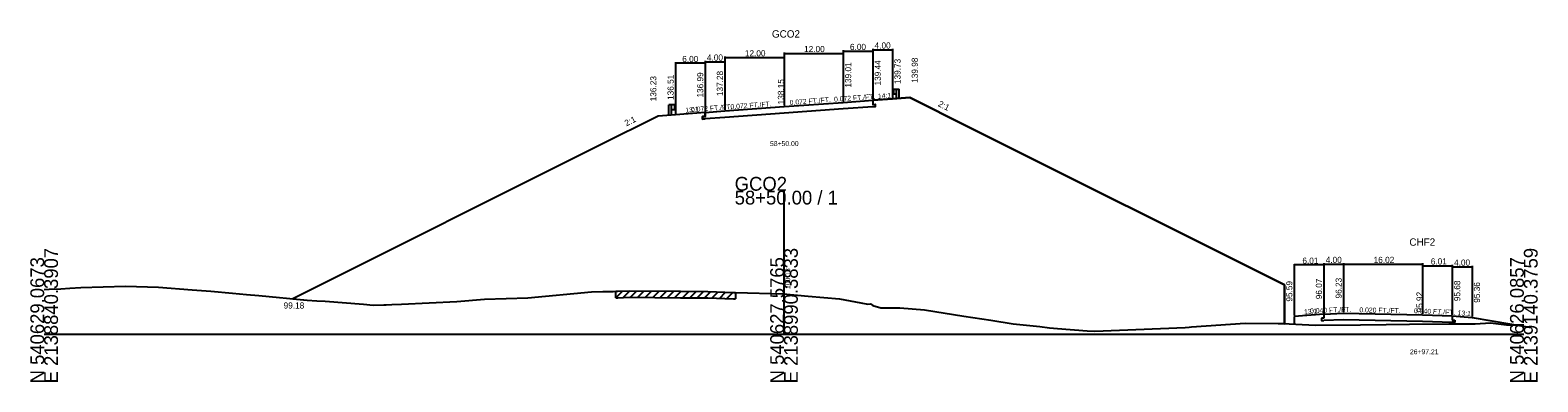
# Model space of a CAD drawing. Extents: x -14327 to 8886, y -10 to 39048.
# Drawn here: x 1997.2 to 2302.8, y 16990.3 to 17061.7 of the extents above; entities that cross this region are included whole.
import ezdxf

# ---------------------------------------------------------------- set-up
doc = ezdxf.new("R2010")
doc.units = 0
for name, color, linetype in [('Level 1', 7, 'Continuous'), ('Level 20', 7, 'Continuous'), ('Level 5', 7, 'Continuous'), ('Level 53', 7, 'Continuous'), ('Level 54', 7, 'Continuous'), ('Level 55', 7, 'Continuous'), ('Level 7', 7, 'Continuous'), ('RD_GPK_XS_Cell', 7, 'Continuous'), ('RD_XS_EwShp', 7, 'Continuous'), ('RD_XS_ExGround', 7, 'Continuous'), ('RD_XS_ExPaveRet', 7, 'Continuous'), ('RD_XS_Pave', 7, 'Continuous'), ('RD_XS_TX_Baseline', 7, 'Continuous'), ('RD_XS_TX_Elev_EX', 7, 'Continuous'), ('RD_XS_TX_Elev_PR', 7, 'Continuous'), ('RD_XS_TX_Station', 7, 'Continuous')]:
    doc.layers.add(name, color=color, linetype=linetype)

msp = doc.modelspace()

# ---------------------------------------------------------------- linework, layer by layer
at = {"layer": 'Level 1'}
for p, q in [((2172.02, 17049.55), (2172.14, 17049.64)), ((2172.02, 17049.45), (2172.14, 17049.35)), ((2172.02, 17049.02), (2172.14, 17049.11)), ((2172.02, 17048.92), (2172.14, 17048.82)), ((2172.15, 17049.64), (2172.23, 17049.66)), ((2172.15, 17048.82), (2172.23, 17048.81)), ((2172.16, 17049.31), (2172.16, 17049.15)), ((2172.23, 17049.72), (2172.23, 17048.75)), ((2172.23, 17049.72), (2172.78, 17049.72)), ((2172.23, 17048.75), (2172.78, 17048.75)), ((2172.78, 17047.73), (2172.78, 17049.72)), ((2172.78, 17049.72), (2173.34, 17049.72)), ((2173.34, 17047.73), (2173.34, 17049.72)), ((2126.66, 17044.51), (2126.66, 17046.5)), ((2127.22, 17046.5), (2126.66, 17046.5)), ((2127.22, 17044.51), (2127.22, 17046.5)), ((2127.77, 17046.5), (2127.22, 17046.5)), ((2127.77, 17045.53), (2127.22, 17045.53)), ((2127.77, 17046.5), (2127.77, 17045.53)), ((2127.85, 17046.43), (2127.77, 17046.44)), ((2127.85, 17045.6), (2127.77, 17045.59)), ((2127.84, 17046.09), (2127.84, 17045.94)), ((2127.98, 17046.33), (2127.86, 17046.42)), ((2127.98, 17046.23), (2127.86, 17046.14)), ((2127.98, 17045.8), (2127.86, 17045.89)), ((2127.98, 17045.7), (2127.86, 17045.61))]:
    msp.add_line(p, q, dxfattribs=at)
for centre, radius, start, end in [((2172.07, 17049.5), 0.0651, 129.0336, 230.9663), ((2172.07, 17048.97), 0.0651, 129.0336, 230.9663), ((2172.09, 17049.15), 0.0651, 302.9895, 0), ((2172.15, 17049.62), 0.026, 90, 129.0505), ((2172.09, 17049.31), 0.0651, 0, 45), ((2172.15, 17048.84), 0.026, 230.9496, 270), ((2127.91, 17046.09), 0.0651, 135, 180), ((2127.91, 17045.94), 0.0651, 180, 237.0105), ((2127.85, 17046.4), 0.026, 50.9495, 90), ((2127.85, 17045.63), 0.026, 270, 309.0504), ((2127.93, 17046.28), 0.0651, 309.0337, 50.9664), ((2127.93, 17045.75), 0.0651, 309.0337, 50.9664)]:
    msp.add_arc(centre, radius, start, end, dxfattribs=at)
at = {"layer": 'Level 20'}
for p, q in [((2259.46, 17014.38), (2259.46, 17004.27)), ((2263.46, 17014.38), (2263.46, 17004.43)), ((2279.48, 17014.38), (2279.48, 17004.12)), ((2253.45, 17014.22), (2253.45, 17003.79)), ((2259.46, 17014.02), (2253.45, 17014.02)), ((2259.46, 17014.22), (2259.46, 17004.27)), ((2259.46, 17014.18), (2263.46, 17014.18)), ((2263.46, 17014.18), (2279.48, 17014.18)), ((2279.48, 17014.07), (2279.48, 17004.12)), ((2279.48, 17013.87), (2285.49, 17013.87)), ((2285.49, 17014.07), (2285.49, 17003.88)), ((2285.49, 17013.83), (2285.49, 17003.88)), ((2285.49, 17013.63), (2289.49, 17013.63)), ((2289.49, 17013.83), (2289.49, 17003.56)), ((2259.46, 17004.07), (2253.45, 17003.59)), ((2253.45, 17003.59), (2253.45, 17002.01)), ((2259.46, 17003.24), (2258.95, 17003.22)), ((2258.95, 17003.22), (2258.95, 17002.72)), ((2258.95, 17002.72), (2259.46, 17002.74)), ((2259.46, 17004.07), (2263.46, 17004.23)), ((2259.46, 17004.07), (2259.46, 17003.24)), ((2263.46, 17002.9), (2259.46, 17002.74)), ((2263.46, 17004.23), (2279.48, 17003.92)), ((2279.48, 17002.58), (2263.46, 17002.9)), ((2279.48, 17003.92), (2285.49, 17003.68)), ((2285.49, 17002.34), (2279.48, 17002.58)), ((2285.49, 17003.68), (2285.49, 17002.84)), ((2285.49, 17003.68), (2289.49, 17003.36)), ((2285.49, 17002.84), (2285.99, 17002.82)), ((2285.99, 17002.32), (2285.49, 17002.34)), ((2285.99, 17002.82), (2285.99, 17002.32)), ((2289.49, 17003.36), (2301.5, 17001.36))]:
    msp.add_line(p, q, dxfattribs=at)
at = {"layer": 'Level 5'}
for p, q in [((2134, 17044.99), (2134, 17044.16)), ((2150, 17044.81), (2138, 17043.95)), ((2162, 17045.68), (2150, 17044.81)), ((2168, 17046.11), (2162, 17045.68)), ((2168, 17047.44), (2168, 17046.61)), ((2168, 17046.61), (2168.5, 17046.64)), ((2168.5, 17046.14), (2168, 17046.11)), ((2168.5, 17046.64), (2168.5, 17046.14)), ((2134, 17044.16), (2133.5, 17044.12)), ((2133.5, 17044.12), (2133.5, 17043.62)), ((2133.5, 17043.62), (2134, 17043.66)), ((2138, 17043.95), (2134, 17043.66))]:
    msp.add_line(p, q, dxfattribs=at)
at = {"layer": 'Level 54'}
for p, q in [((2150, 17057.16), (2150, 17046.35)), ((2162, 17057.59), (2162, 17047.21)), ((2162, 17057.39), (2168, 17057.39)), ((2162, 17057.16), (2162, 17047.21)), ((2168, 17057.88), (2168, 17047.64)), ((2168, 17057.68), (2172, 17057.68)), ((2168, 17057.59), (2168, 17047.64)), ((2172, 17057.88), (2172, 17047.93)), ((2128, 17055.14), (2128, 17044.71)), ((2134, 17054.94), (2128, 17054.94)), ((2134, 17055.43), (2134, 17045.19)), ((2134, 17055.23), (2138, 17055.23)), ((2134, 17055.14), (2134, 17045.19)), ((2138, 17056.3), (2138, 17045.48)), ((2138, 17056.1), (2150, 17056.1)), ((2138, 17055.43), (2138, 17045.48)), ((2150, 17056.96), (2162, 17056.96)), ((2150, 17056.3), (2150, 17046.35))]:
    msp.add_line(p, q, dxfattribs=at)
at = {"layer": 'Level 7'}
for p, q in [((2172, 17047.73), (2175.5, 17047.98)), ((2175.5, 17047.98), (2187.5, 17041.98)), ((2134, 17044.99), (2128, 17044.51)), ((2168, 17047.44), (2172, 17047.73)), ((2124.5, 17044.23), (2112.5, 17038.23)), ((2128, 17044.51), (2124.5, 17044.23)), ((2187.5, 17041.98), (2251.45, 17010.01)), ((2112.5, 17038.23), (2050.4, 17007.18)), ((2251.45, 17010.01), (2251.45, 17002.1))]:
    msp.add_line(p, q, dxfattribs=at)
at = {"layer": 'RD_GPK_XS_Cell'}
for p, q in [((2150, 17000), (2150, 17029.09)), ((2000, 17000), (2150, 17000)), ((2150, 17000), (2300, 17000))]:
    msp.add_line(p, q, dxfattribs=at)
at = {"layer": 'RD_XS_EwShp'}
msp.add_lwpolyline([(2168, 17046.11), (2162, 17045.68), (2150, 17044.81), (2138, 17043.95), (2134, 17043.66), (2133.5, 17043.62), (2133.5, 17044.12), (2134, 17044.16), (2134, 17044.99), (2128, 17044.51), (2124.5, 17044.23), (2112.5, 17038.23), (2050.4, 17007.18), (2053.31, 17006.91), (2055.29, 17006.73), (2057, 17006.65), (2064.71, 17006.07), (2066.69, 17005.89), (2068.87, 17005.93), (2069.32, 17005.93), (2070.5, 17005.98), (2072.44, 17006.1), (2083.68, 17006.59), (2089.28, 17007.08), (2098.03, 17007.38), (2110.98, 17008.55), (2113.24, 17008.64), (2115.39, 17008.66), (2115.89, 17008.68), (2116.3, 17008.69), (2118.61, 17008.8), (2129.04, 17008.69), (2134.57, 17008.63), (2139.75, 17008.46), (2140.15, 17008.45), (2149.83, 17008.14), (2154.88, 17007.72), (2161.26, 17007.18), (2165.57, 17006.33), (2166.99, 17006.05), (2167.52, 17006.11), (2168, 17005.77), (2169.6, 17005.36), (2173.49, 17005.32), (2178.46, 17004.89), (2186.46, 17003.66), (2191.96, 17002.83), (2196.45, 17002.09), (2201.9, 17001.51), (2203.83, 17001.3), (2205.46, 17001.16), (2211.46, 17000.64), (2213.01, 17000.56), (2231.35, 17001.36), (2232.15, 17001.4), (2232.64, 17001.44), (2243.51, 17002.2), (2250.19, 17002.13), (2251.14, 17002.12), (2251.45, 17002.1), (2251.45, 17010.01), (2187.5, 17041.98), (2175.5, 17047.98), (2172, 17047.73), (2168, 17047.44), (2168, 17046.61), (2168.5, 17046.64), (2168.5, 17046.14)], close=True, dxfattribs=at)
at = {"layer": 'RD_XS_ExGround'}
for p, q in [((2000, 17009.05), (2001, 17009.14)), ((2001, 17009.14), (2003.39, 17009.21)), ((2003.39, 17009.21), (2005.19, 17009.31)), ((2005.19, 17009.31), (2007.42, 17009.42)), ((2007.42, 17009.42), (2016.51, 17009.7)), ((2016.51, 17009.7), (2023.15, 17009.53)), ((2023.15, 17009.53), (2030.01, 17008.98)), ((2030.01, 17008.98), (2033.76, 17008.68)), ((2033.76, 17008.68), (2038.2, 17008.3)), ((2038.2, 17008.3), (2041.04, 17008.01)), ((2098.03, 17007.38), (2110.98, 17008.55)), ((2110.98, 17008.55), (2113.24, 17008.64)), ((2113.24, 17008.64), (2115.39, 17008.66)), ((2115.39, 17008.66), (2115.89, 17008.68)), ((2115.89, 17008.68), (2116.3, 17008.69)), ((2116.3, 17008.69), (2118.61, 17008.8)), ((2118.61, 17008.8), (2129.04, 17008.69)), ((2129.04, 17008.69), (2134.57, 17008.63)), ((2134.57, 17008.63), (2139.75, 17008.46)), ((2139.75, 17008.46), (2140.15, 17008.45)), ((2140.15, 17008.45), (2149.83, 17008.14)), ((2149.83, 17008.14), (2154.88, 17007.72)), ((2041.04, 17008.01), (2043.5, 17007.81)), ((2043.5, 17007.81), (2053.31, 17006.91)), ((2053.31, 17006.91), (2055.29, 17006.73)), ((2055.29, 17006.73), (2057, 17006.65)), ((2057, 17006.65), (2064.71, 17006.07)), ((2064.71, 17006.07), (2066.69, 17005.89)), ((2066.69, 17005.89), (2068.87, 17005.93)), ((2068.87, 17005.93), (2069.32, 17005.93)), ((2069.32, 17005.93), (2070.5, 17005.98)), ((2070.5, 17005.98), (2072.44, 17006.1)), ((2072.44, 17006.1), (2083.68, 17006.59)), ((2083.68, 17006.59), (2089.28, 17007.08)), ((2089.28, 17007.08), (2098.03, 17007.38)), ((2154.88, 17007.72), (2161.26, 17007.18)), ((2161.26, 17007.18), (2165.57, 17006.33)), ((2165.57, 17006.33), (2166.99, 17006.05)), ((2166.99, 17006.05), (2167.52, 17006.11)), ((2167.52, 17006.11), (2168, 17005.77)), ((2168, 17005.77), (2169.6, 17005.36)), ((2169.6, 17005.36), (2173.49, 17005.32)), ((2173.49, 17005.32), (2178.46, 17004.89)), ((2178.46, 17004.89), (2186.46, 17003.66)), ((2186.46, 17003.66), (2191.96, 17002.83)), ((2191.96, 17002.83), (2196.45, 17002.09)), ((2196.45, 17002.09), (2201.9, 17001.51)), ((2232.64, 17001.44), (2243.51, 17002.2)), ((2243.51, 17002.2), (2250.19, 17002.13)), ((2250.19, 17002.13), (2251.14, 17002.12)), ((2251.14, 17002.12), (2257.68, 17001.81)), ((2276.81, 17002), (2284.78, 17002.08)), ((2284.78, 17002.08), (2290.13, 17002.09)), ((2290.13, 17002.09), (2293.23, 17002.29)), ((2293.23, 17002.29), (2296.51, 17001.91)), ((2201.9, 17001.51), (2203.83, 17001.3)), ((2203.83, 17001.3), (2205.46, 17001.16)), ((2205.46, 17001.16), (2211.46, 17000.64)), ((2211.46, 17000.64), (2213.01, 17000.56)), ((2213.01, 17000.56), (2231.35, 17001.36)), ((2231.35, 17001.36), (2232.15, 17001.4)), ((2232.15, 17001.4), (2232.64, 17001.44)), ((2257.68, 17001.81), (2266.85, 17001.9)), ((2266.85, 17001.9), (2272.06, 17001.97)), ((2272.06, 17001.97), (2276.81, 17002)), ((2296.51, 17001.91), (2300, 17001.85))]:
    msp.add_line(p, q, dxfattribs=at)
at = {"layer": 'RD_XS_ExPaveRet'}
for p, q in [((2115.89, 17007.38), (2117.25, 17008.74)), ((2115.89, 17007.38), (2115.89, 17008.68)), ((2117.39, 17007.44), (2118.74, 17008.8)), ((2118.89, 17007.5), (2120.18, 17008.78)), ((2120.39, 17007.48), (2121.68, 17008.77)), ((2121.89, 17007.47), (2123.18, 17008.75)), ((2123.39, 17007.45), (2124.68, 17008.74)), ((2124.89, 17007.44), (2126.18, 17008.72)), ((2126.39, 17007.42), (2127.68, 17008.71)), ((2127.89, 17007.4), (2129.18, 17008.69)), ((2129.39, 17007.39), (2130.68, 17008.67)), ((2130.89, 17007.37), (2132.18, 17008.66)), ((2132.39, 17007.35), (2133.68, 17008.64)), ((2133.89, 17007.33), (2135.17, 17008.61)), ((2135.39, 17007.3), (2136.65, 17008.56)), ((2136.89, 17007.25), (2138.15, 17008.51)), ((2138.39, 17007.21), (2139.65, 17008.47)), ((2140.15, 17008.45), (2140.15, 17007.15)), ((2115.89, 17007.38), (2116.3, 17007.39)), ((2116.3, 17007.39), (2118.61, 17007.5)), ((2118.61, 17007.5), (2129.04, 17007.39)), ((2129.04, 17007.39), (2134.57, 17007.33)), ((2134.57, 17007.33), (2139.75, 17007.16)), ((2139.75, 17007.16), (2140.15, 17007.15))]:
    msp.add_line(p, q, dxfattribs=at)
at = {"layer": 'RD_XS_Pave'}
for p, q in [((2134, 17044.99), (2138, 17045.28)), ((2138, 17045.28), (2150, 17046.15)), ((2150, 17046.15), (2162, 17047.01)), ((2162, 17047.01), (2168, 17047.44))]:
    msp.add_line(p, q, dxfattribs=at)

# ---------------------------------------------------------------- texts
at = {"layer": 'Level 20'}
for s, height, p in [('CHF2', 1.5, (2276.79, 17017.92)), ('6.01', 1.25, (2255.1, 17014.27)), ('4.00', 1.25, (2259.83, 17014.43)), ('16.02', 1.25, (2269.55, 17014.43)), ('6.01', 1.25, (2281.13, 17014.12)), ('4.00', 1.25, (2285.86, 17013.88)), ('26+97.21', 1, (2276.9, 16995.92))]:
    msp.add_text(s, height=height, dxfattribs=at).set_placement(p)
for s, height, rotation, p in [('96.23', 1.25, 90, (2263.08, 17007.23)), ('95.59', 1.25, 90, (2253.07, 17006.59)), ('96.07', 1.25, 90, (2259.08, 17007.07)), (' 95.92', 1.25, 90, (2279.48, 17003.92)), ('95.68', 1.25, 90, (2287.11, 17006.68)), ('95.36', 1.25, 90, (2291.12, 17006.36)), ('13:1', 1, 4.5686, (2255.48, 17004)), ('0.040 FT./FT.', 1, 2.3034, (2256.68, 17004.21)), ('0.020 FT./FT.', 1, 358.8711, (2266.65, 17004.42)), ('0.040 FT./FT.', 1, 357.7276, (2277.72, 17004.24)), ('13:1', 1, 355.4314, (2286.55, 17003.84))]:
    msp.add_text(s, height=height, rotation=rotation, dxfattribs=at).set_placement(p)
at = {"layer": 'Level 53'}
for s, rotation, p in [('139.01', 90, (2163.63, 17050.01)), ('139.44', 90, (2169.63, 17050.44)), ('139.73', 90, (2173.63, 17050.73)), ('139.98', 90, (2177.13, 17050.98)), ('136.23', 90, (2124.13, 17047.23)), ('136.51', 90, (2127.63, 17047.51)), ('136.99', 90, (2133.63, 17047.99)), ('137.28', 90, (2137.63, 17048.28)), ('2:1', 333.4349, (2181.11, 17046.3)), ('2:1', 26.5651, (2118.05, 17042.13))]:
    msp.add_text(s, height=1.25, rotation=rotation, dxfattribs=at).set_placement(p)
msp.add_text('99.18', height=1.25, dxfattribs=at).set_placement((2048.55, 17005.18))
at = {"layer": 'Level 54'}
for s, p in [('12.00', (2142.07, 17056.35)), ('12.00', (2154.07, 17057.21)), ('6.00', (2163.37, 17057.64)), ('4.00', (2168.37, 17057.93)), ('6.00', (2129.37, 17055.19)), ('4.00', (2134.37, 17055.48))]:
    msp.add_text(s, height=1.25, dxfattribs=at).set_placement(p)
at = {"layer": 'Level 55'}
for s, rotation, p in [('0.072 FT./FT.', 4.1182, (2151.18, 17046.48)), ('0.072 FT./FT.', 4.1182, (2160.18, 17047.13)), ('14:1', 4.1182, (2169.08, 17047.77)), ('13:1', 4.5739, (2130.03, 17044.93)), ('0.072 FT./FT.', 4.1182, (2131.18, 17045.04)), ('0.072 FT./FT.', 4.1182, (2139.18, 17045.62))]:
    msp.add_text(s, height=1, rotation=rotation, dxfattribs=at).set_placement(p)
at = {"layer": 'RD_GPK_XS_Cell'}
for s, p in [('GCO2', (2140, 17029.09)), ('58+50.00 / 1', (2140, 17026.29))]:
    msp.add_text(s, height=2.8, dxfattribs=at).set_placement(p)
for s, p in [('E 2138840.3907', (2002.8, 16990)), ('E 2138990.3833', (2152.8, 16990)), ('E 2139140.3759', (2302.8, 16990)), ('N 540629.0673', (2000, 16990)), ('N 540627.5765', (2150, 16990)), ('N 540626.0857', (2300, 16990))]:
    msp.add_text(s, height=2.8, rotation=90, dxfattribs=at).set_placement(p)
at = {"layer": 'RD_XS_TX_Baseline'}
msp.add_text('GCO2', height=1.5, dxfattribs=at).set_placement((2147.55, 17060.15))
at = {"layer": 'RD_XS_TX_Elev_EX'}
msp.add_text('100.13', height=1, rotation=90, dxfattribs=at).set_placement((2151.25, 17009.13))
at = {"layer": 'RD_XS_TX_Elev_PR'}
msp.add_text(' 138.15', height=1.25, rotation=90, dxfattribs=at).set_placement((2150, 17046.15))
at = {"layer": 'RD_XS_TX_Station'}
msp.add_text('58+50.00', height=1, dxfattribs=at).set_placement((2147.16, 17038.15))

doc.saveas('drawing.dxf')
